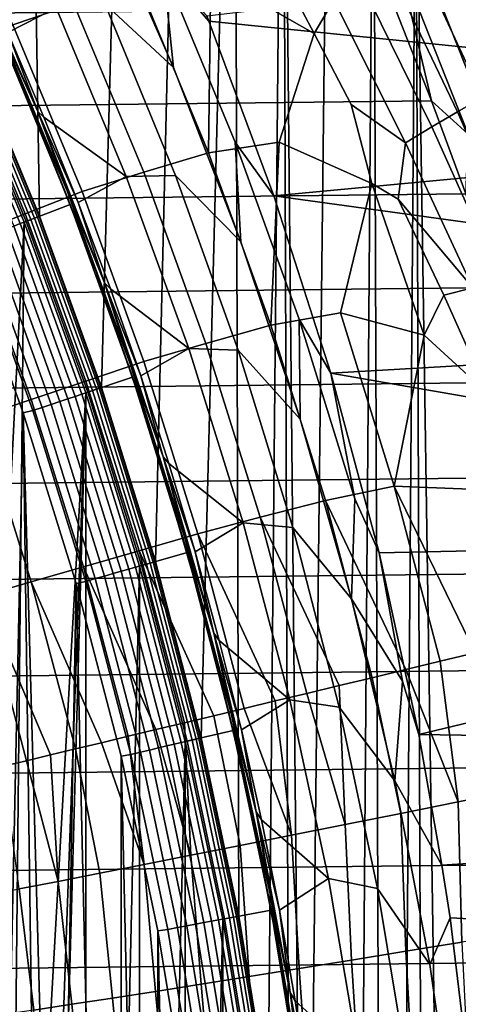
# Model space of a CAD drawing. Header units: metres. Extents: x -109 to 109, y -342 to 66.
# Tile 408 of 512: x 22.26 to 24.93, y 3.87 to 9.87. Entities that reach past the tile are written whole.
import ezdxf

# ---------------------------------------------------------------- set-up
doc = ezdxf.new("R2010")
doc.units = ezdxf.units.M
doc.layers.add('solid_K_24_62_16_000B91', color=7, linetype='CONTINUOUS')

msp = doc.modelspace()

# ---------------------------------------------------------------- linework, layer by layer
at = {"layer": 'solid_K_24_62_16_000B91'}
for points in [[(21.483873, 10.697811, 31), (21.955074, 9.694056, 31), (22.270998, 15.416925, 31), (21.556969, 16.40049, 31)], [(21.955074, 9.694056, 31), (22.379292, 8.669904, 31), (22.270998, 15.416925, 31)], [(22.379292, 8.669904, 31), (22.755859, 7.626982, 31), (22.940432, 14.40193, 31), (22.270998, 15.416925, 31)], [(22.755859, 7.626982, 31), (23.083792, 6.56799, 31), (23.258009, 13.883224, 31), (22.940432, 14.40193, 31)], [(23.083792, 6.56799, 31), (23.362509, 5.494824, 31), (23.564032, 13.357219, 31), (23.258009, 13.883224, 31)], [(23.362509, 5.494824, 31), (23.591349, 4.41001, 31), (23.564032, 13.357219, 31)], [(23.591349, 4.41001, 31), (23.769844, 3.315768, 31), (23.85815, 12.82449, 31), (23.564032, 13.357219, 31)], [(23.769844, 3.315768, 31), (23.897621, 2.214436, 31), (23.85815, 12.82449, 31)], [(23.974386, 1.10841, 31), (24, 0, 31), (24.14032, 12.285103, 31), (23.85815, 12.82449, 31)], [(23.897621, 2.214436, 31), (23.974386, 1.10841, 31), (23.85815, 12.82449, 31)], [(24, 0, 31), (24.226357, -12.195995, 31), (24.410202, 11.739717, 31), (24.14032, 12.285103, 31)], [(24.226357, -12.195995, 31), (24.495567, -11.645845, 31), (24.410202, 11.739717, 31)], [(24.495567, -11.645845, 31), (24.667767, 11.188388, 31), (24.410202, 11.739717, 31)], [(22.645374, 11.217759, 42.19429), (23.130556, 10.179811, 42.19429), (23.192926, 9.575194, 41.055355), (22.73493, 10.61693, 41.055355)], [(24.495567, -11.645845, 31), (24.752348, -11.08963, 31), (24.667767, 11.188388, 31)], [(24.996469, -10.527824, 31), (25.145042, 10.070031, 31), (24.667767, 11.188388, 31)], [(24.752348, -11.08963, 31), (24.996469, -10.527824, 31), (24.667767, 11.188388, 31)], [(23.192926, 9.575194, 41.055355), (22.776972, 9.963036, 39.925716), (22.30101, 10.987149, 39.925716), (22.73493, 10.61693, 41.055355)], [(21.74823, 10.829506, -22.877867), (22.118292, 10.965194, -22.569874), (22.588215, 9.96127, -22.569874), (22.215902, 9.834503, -22.877867)], [(24.30724, 10.490067, 84.926178), (-24.541252, 9.933911, 84.926178), (-24.762497, 9.372688, 84.926178), (24.541248, 9.933921, 84.926178)], [(24.954323, 10.470156, -21.025049), (25.364067, 9.548662, -21.03916), (25.220846, 9.473116, -21.179722), (24.806229, 10.385493, -21.17725)], [(22.315678, 9.370173, 37.480381), (22.138016, 9.774879, 37.401829), (21.86109, 10.386642, 37.480381)], [(22.315678, 9.370173, 37.480381), (21.86109, 10.386642, 37.480381), (22.11655, 9.85374, 37.558521)], [(24.806229, 10.385493, -21.17725), (25.220846, 9.473116, -21.179722), (25.072941, 9.391928, -21.312048), (24.653229, 10.294608, -21.320763)], [(25.242287, 9.263305, 84.868843), (24.804962, 10.370725, 84.868843), (24.680525, 10.318374, 84.900612), (25.115656, 9.216508, 84.900612)], [(25.365623, 9.308884, 84.824738), (24.926161, 10.421715, 84.824738), (24.804962, 10.370725, 84.868843), (25.242287, 9.263305, 84.868843)], [(22.36882, 9.306922, 37.635696), (21.915768, 10.328702, 37.635696), (22.185865, 9.787959, 37.711193)], [(22.11655, 9.85374, 37.558521), (21.915768, 10.328702, 37.635696), (22.36882, 9.306922, 37.635696)], [(25.115656, 9.216508, 84.900612), (24.680525, 10.318374, 84.900612), (24.553915, 10.265108, 84.919785), (24.986814, 9.168895, 84.919785)], [(22.185865, 9.787959, 37.711193), (21.953802, 10.297928, 37.711193), (22.479843, 9.938361, 38.807678)], [(24.653229, 10.294608, -21.320763), (25.072941, 9.391928, -21.312048), (24.92074, 9.305301, -21.435745), (24.495724, 10.197726, -21.455164)], [(24.553915, 10.265108, 84.919785), (24.541248, 9.933921, 84.926178), (24.762493, 9.372699, 84.926178)], [(24.986814, 9.168895, 84.919785), (24.553915, 10.265108, 84.919785), (24.762493, 9.372699, 84.926178)], [(24.495724, 10.197726, -21.455164), (24.92074, 9.305301, -21.435745), (24.764629, 9.213437, -21.550419), (24.334118, 10.095077, -21.580027)], [(23.40593, 9.055736, -22.28595), (22.980118, 10.087521, -22.28595), (23.421232, 10.141338, -22.027119)], [(23.130556, 10.179811, 42.19429), (23.568192, 9.120937, 42.19429), (23.60322, 8.513764, 41.055355), (23.192926, 9.575194, 41.055355)], [(23.804453, 8.794094, 43.09763), (23.568192, 9.120937, 42.19429), (23.130556, 10.179811, 42.19429), (23.408394, 9.856924, 43.333252)], [(23.395758, 9.888482, 43.340248), (23.408394, 9.856924, 43.333252), (23.130556, 10.179811, 42.19429)], [(25.766727, 10.166888, 43.40197), (25.984783, 9.595881, 43.275383), (23.408394, 9.856924, 43.333252), (23.395758, 9.888482, 43.340248)], [(23.40593, 9.055736, -22.28595), (23.421232, 10.141338, -22.027119), (24.049799, 9.781725, -21.794424), (23.837582, 9.11979, -22.027119)], [(23.421232, 10.141338, -22.027119), (23.978443, 9.915473, -21.801935), (24.049799, 9.781725, -21.794424)], [(22.588215, 9.96127, -22.569874), (22.980118, 10.087521, -22.28595), (23.40593, 9.055736, -22.28595), (23.012596, 8.937264, -22.569874)], [(24.334118, 10.095077, -21.580027), (24.764629, 9.213437, -21.550419), (24.605, 9.116535, -21.655676), (24.16881, 9.98688, -21.694923)], [(22.215902, 9.834503, -22.877867), (22.588215, 9.96127, -22.569874), (23.012596, 8.937264, -22.569874), (22.638079, 8.819361, -22.877867)], [(23.205933, 8.918363, 39.925716), (22.906618, 8.910733, 38.807678), (22.479843, 9.938361, 38.807678), (22.776972, 9.963036, 39.925716)], [(23.60322, 8.513764, 41.055355), (23.205933, 8.918363, 39.925716), (22.776972, 9.963036, 39.925716), (23.192926, 9.575194, 41.055355)], [(24.16881, 9.98688, -21.694923), (24.049799, 9.781725, -21.794424), (23.978443, 9.915473, -21.801935)], [(24.16881, 9.98688, -21.694923), (24.605, 9.116535, -21.655676), (24.274275, 9.350246, -21.770161), (24.049799, 9.781725, -21.794424)], [(24.541248, 9.933921, 84.926178), (-24.762497, 9.372688, 84.926178), (-24.970949, 8.806462, 84.926178), (24.762493, 9.372699, 84.926178)], [(22.406084, 9.272765, 37.711193), (22.185865, 9.787959, 37.711193), (22.479843, 9.938361, 38.807678), (22.906618, 8.910733, 38.807678)], [(22.290901, 8.684104, -23.208817), (21.875198, 9.683678, -23.208817), (22.215902, 9.834503, -22.877867), (22.638079, 8.819361, -22.877867)], [(22.546854, 8.824817, 37.558521), (22.11655, 9.85374, 37.558521), (22.36882, 9.306922, 37.635696)], [(22.315678, 9.370173, 37.480381), (22.11655, 9.85374, 37.558521), (22.546854, 8.824817, 37.558521)], [(25.984783, 9.595881, 43.275383), (26.190256, 9.019999, 43.147713), (23.804453, 8.794094, 43.09763), (23.408394, 9.856924, 43.333252)], [(22.137903, 9.775134, 34.900002), (22.565847, 8.742, 34.900002), (22.2861, 8.633621, 34.599998), (21.863462, 9.653958, 34.599998)], [(22.138016, 9.774879, 37.401829), (22.56583, 8.742042, 37.401829), (22.565847, 8.742, 34.900002), (22.137903, 9.775134, 34.900002)], [(22.315678, 9.370173, 37.480381), (22.56583, 8.742042, 37.401829), (22.138016, 9.774879, 37.401829)], [(22.36882, 9.306922, 37.635696), (22.185865, 9.787959, 37.711193), (22.406084, 9.272765, 37.711193)], [(23.837582, 9.11979, -22.027119), (24.049799, 9.781725, -21.794424), (24.274275, 9.350246, -21.770161), (24.401173, 8.869598, -21.794312)], [(21.962856, 8.556304, -23.561533), (21.553272, 9.541167, -23.561533), (21.875198, 9.683678, -23.208817), (22.290901, 8.684104, -23.208817)], [(21.835815, 5.215312, 34.599998), (21.863462, 9.653958, 34.599998), (22.2861, 8.633621, 34.599998), (22.056339, 4.185711, 34.599998)], [(22.297026, 8.637914, 33.783684), (21.874306, 9.658451, 33.783684), (21.840242, 9.643411, 33.831291), (22.262304, 8.624462, 33.831291)], [(22.326138, 8.649192, 33.731934), (21.902866, 9.671062, 33.731934), (21.874306, 9.658451, 33.783684), (22.297026, 8.637914, 33.783684)], [(22.349215, 8.658133, 33.676792), (21.925505, 9.681058, 33.676792), (21.902866, 9.671062, 33.731934), (22.326138, 8.649192, 33.731934)], [(22.365919, 8.664603, 33.619072), (21.941895, 9.688293, 33.619072), (21.925505, 9.681058, 33.676792), (22.349215, 8.658133, 33.676792)], [(22.376009, 8.668511, 33.559608), (21.95179, 9.692664, 33.559608), (21.941895, 9.688293, 33.619072), (22.365919, 8.664603, 33.619072)], [(21.95179, 9.692664, 33.559608), (22.376009, 8.668511, 33.559608), (22.379333, 8.669801, 33.5), (21.955053, 9.694105, 33.5)], [(21.955053, 9.694105, 33.5), (22.379333, 8.669801, 33.5), (22.379292, 8.669904, 31), (21.955074, 9.694056, 31)], [(22.262304, 8.624462, 33.831291), (21.840242, 9.643411, 33.831291), (21.801172, 9.62616, 33.874054), (22.222481, 8.609035, 33.874054)], [(24.762493, 9.372699, 84.926178), (-24.970949, 8.806462, 84.926178), (-25.16643, 8.235711, 84.926178), (24.970947, 8.806472, 84.926178)], [(22.723032, 8.333869, 37.480381), (22.56583, 8.742042, 37.401829), (22.315678, 9.370173, 37.480381)], [(22.723032, 8.333869, 37.480381), (22.315678, 9.370173, 37.480381), (22.546854, 8.824817, 37.558521)], [(24.605, 9.116535, -21.655676), (24.560743, 8.774505, -21.737635), (24.401173, 8.869598, -21.794312), (24.274275, 9.350246, -21.770161)], [(24.986814, 9.168895, 84.919785), (24.762493, 9.372699, 84.926178), (24.970947, 8.806472, 84.926178)], [(25.072941, 9.391928, -21.312048), (25.462692, 8.478295, -21.301804), (25.316553, 8.401564, -21.414913), (24.92074, 9.305301, -21.435745)], [(22.36882, 9.306922, 37.635696), (22.406084, 9.272765, 37.711193), (22.61434, 8.75262, 37.711193)], [(22.774267, 8.265333, 37.635696), (22.36882, 9.306922, 37.635696), (22.61434, 8.75262, 37.711193)], [(22.546854, 8.824817, 37.558521), (22.36882, 9.306922, 37.635696), (22.774267, 8.265333, 37.635696)], [(24.92074, 9.305301, -21.435745), (25.316553, 8.401564, -21.414913), (25.166719, 8.320109, -21.519527), (24.764629, 9.213437, -21.550419)], [(22.61434, 8.75262, 37.711193), (22.406084, 9.272765, 37.711193), (22.906618, 8.910733, 38.807678)], [(24.764629, 9.213437, -21.550419), (25.166719, 8.320109, -21.519527), (25.013571, 8.234108, -21.615286), (24.605, 9.116535, -21.655676)], [(23.785442, 8.006037, -22.28595), (23.40593, 9.055736, -22.28595), (23.837582, 9.11979, -22.027119)], [(23.568192, 9.120937, 42.19429), (23.957382, 8.043317, 42.19429), (23.964968, 7.434823, 41.055355), (23.60322, 8.513764, 41.055355)], [(24.149918, 7.714564, 42.858303), (23.957382, 8.043317, 42.19429), (23.568192, 9.120937, 42.19429), (23.804453, 8.794094, 43.09763)], [(23.785442, 8.006037, -22.28595), (23.837582, 9.11979, -22.027119), (24.401173, 8.869598, -21.794312), (24.209398, 8.081204, -22.027119)], [(24.605, 9.116535, -21.655676), (25.013571, 8.234108, -21.615286), (24.560743, 8.774505, -21.737635)], [(23.012596, 8.937264, -22.569874), (23.40593, 9.055736, -22.28595), (23.785442, 8.006037, -22.28595), (23.390585, 7.895241, -22.569874)], [(26.190256, 9.019999, 43.147713), (26.38307, 8.439401, 43.018997), (23.804453, 8.794094, 43.09763)], [(22.638079, 8.819361, -22.877867), (23.012596, 8.937264, -22.569874), (23.390585, 7.895241, -22.569874), (23.013897, 7.786159, -22.877867)], [(22.810524, 8.227802, 37.711193), (22.61434, 8.75262, 37.711193), (22.906618, 8.910733, 38.807678), (23.286448, 7.864843, 38.807678)], [(23.587009, 7.855287, 39.925716), (23.286448, 7.864843, 38.807678), (22.906618, 8.910733, 38.807678), (23.205933, 8.918363, 39.925716)], [(23.964968, 7.434823, 41.055355), (23.587009, 7.855287, 39.925716), (23.205933, 8.918363, 39.925716), (23.60322, 8.513764, 41.055355)], [(24.209398, 8.081204, -22.027119), (24.401173, 8.869598, -21.794312), (24.717657, 7.94509, -21.794312)], [(24.717657, 7.94509, -21.794312), (24.401173, 8.869598, -21.794312), (24.560743, 8.774505, -21.737635), (24.837624, 8.18829, -21.704372)], [(22.660957, 7.666747, -23.208817), (22.290901, 8.684104, -23.208817), (22.638079, 8.819361, -22.877867), (23.013897, 7.786159, -22.877867)], [(22.929319, 7.777169, 37.558521), (22.546854, 8.824817, 37.558521), (22.774267, 8.265333, 37.635696)], [(22.723032, 8.333869, 37.480381), (22.546854, 8.824817, 37.558521), (22.929319, 7.777169, 37.558521)], [(24.970947, 8.806472, 84.926178), (-25.16643, 8.235711, 84.926178), (-25.348896, 7.660576, 84.926178), (25.166428, 8.235722, 84.926178)], [(22.774267, 8.265333, 37.635696), (22.61434, 8.75262, 37.711193), (22.810524, 8.227802, 37.711193)], [(26.38307, 8.439401, 43.018997), (26.563051, 7.854558, 42.889339), (24.149918, 7.714564, 42.858303), (23.804453, 8.794094, 43.09763)], [(25.013571, 8.234108, -21.615286), (24.837624, 8.18829, -21.704372), (24.560743, 8.774505, -21.737635)], [(22.565847, 8.742, 34.900002), (22.94556, 7.690338, 34.900002), (22.661114, 7.594989, 34.599998), (22.2861, 8.633621, 34.599998)], [(22.56583, 8.742042, 37.401829), (22.94549, 7.690548, 37.401829), (22.94556, 7.690338, 34.900002), (22.565847, 8.742, 34.900002)], [(22.723032, 8.333869, 37.480381), (22.94549, 7.690548, 37.401829), (22.56583, 8.742042, 37.401829)], [(22.327465, 7.553919, -23.561533), (21.962856, 8.556304, -23.561533), (22.290901, 8.684104, -23.208817), (22.660957, 7.666747, -23.208817)], [(22.228233, 3.147742, 34.599998), (22.056339, 4.185711, 34.599998), (22.2861, 8.633621, 34.599998)], [(22.228233, 3.147742, 34.599998), (22.2861, 8.633621, 34.599998), (22.661114, 7.594989, 34.599998), (22.351341, 2.102394, 34.599998)], [(22.672163, 7.598943, 33.783684), (22.297026, 8.637914, 33.783684), (22.262304, 8.624462, 33.831291), (22.636858, 7.58711, 33.831291)], [(22.701765, 7.608865, 33.731934), (22.326138, 8.649192, 33.731934), (22.297026, 8.637914, 33.783684), (22.672163, 7.598943, 33.783684)], [(22.725231, 7.61673, 33.676792), (22.349215, 8.658133, 33.676792), (22.326138, 8.649192, 33.731934), (22.701765, 7.608865, 33.731934)], [(22.742216, 7.622423, 33.619072), (22.365919, 8.664603, 33.619072), (22.349215, 8.658133, 33.676792), (22.725231, 7.61673, 33.676792)], [(22.752474, 7.625861, 33.559608), (22.376009, 8.668511, 33.559608), (22.365919, 8.664603, 33.619072), (22.742216, 7.622423, 33.619072)], [(22.376009, 8.668511, 33.559608), (22.752474, 7.625861, 33.559608), (22.755856, 7.626994, 33.5), (22.379333, 8.669801, 33.5)], [(22.379333, 8.669801, 33.5), (22.755856, 7.626994, 33.5), (22.755859, 7.626982, 31), (22.379292, 8.669904, 31)], [(22.502243, 7.541992, 33.942642), (22.129917, 8.573175, 33.942642), (22.078533, 8.553269, 33.967464), (22.449993, 7.524479, 33.967464)], [(22.551271, 7.558424, 33.911354), (22.178135, 8.591855, 33.911354), (22.129917, 8.573175, 33.942642), (22.502243, 7.541992, 33.942642)], [(22.596363, 7.573537, 33.874054), (22.222481, 8.609035, 33.874054), (22.178135, 8.591855, 33.911354), (22.551271, 7.558424, 33.911354)], [(22.636858, 7.58711, 33.831291), (22.262304, 8.624462, 33.831291), (22.222481, 8.609035, 33.874054), (22.596363, 7.573537, 33.874054)], [(22.014626, 7.448082, -23.93474), (21.655125, 8.436422, -23.93474), (21.962856, 8.556304, -23.561533), (22.327465, 7.553919, -23.561533)], [(22.338919, 7.487251, 33.996353), (21.969296, 8.510951, 33.996353), (21.911041, 8.494483, 34), (22.28019, 7.472828, 34)], [(22.395287, 7.506143, 33.985455), (22.024729, 8.532426, 33.985455), (21.969296, 8.510951, 33.996353), (22.338919, 7.487251, 33.996353)], [(22.449993, 7.524479, 33.967464), (22.078533, 8.553269, 33.967464), (22.024729, 8.532426, 33.985455), (22.395287, 7.506143, 33.985455)], [(22.000881, 4.71287, 34), (22.19762, 3.676354, 34), (22.28019, 7.472828, 34), (21.911041, 8.494483, 34)], [(23.082293, 7.279927, 37.480381), (22.94549, 7.690548, 37.401829), (22.723032, 8.333869, 37.480381)], [(23.082293, 7.279927, 37.480381), (22.723032, 8.333869, 37.480381), (22.929319, 7.777169, 37.558521)], [(25.166428, 8.235722, 84.926178), (-25.348896, 7.660576, 84.926178), (-25.518194, 7.081512, 84.926178), (25.348892, 7.660587, 84.926178)], [(22.774267, 8.265333, 37.635696), (22.810524, 8.227802, 37.711193), (22.99453, 7.698593, 37.711193)], [(23.131241, 7.206154, 37.635696), (22.774267, 8.265333, 37.635696), (22.99453, 7.698593, 37.711193)], [(22.929319, 7.777169, 37.558521), (22.774267, 8.265333, 37.635696), (23.131241, 7.206154, 37.635696)], [(22.99453, 7.698593, 37.711193), (22.810524, 8.227802, 37.711193), (23.286448, 7.864843, 38.807678)], [(25.013571, 8.234108, -21.615286), (25.104662, 7.591757, -21.670399), (24.837624, 8.18829, -21.704372)], [(24.717657, 7.94509, -21.794312), (24.837624, 8.18829, -21.704372), (25.104662, 7.591757, -21.670399)], [(23.785442, 8.006037, -22.28595), (24.209398, 8.081204, -22.027119), (24.53599, 7.027522, -22.027119), (24.117905, 6.940502, -22.28595)], [(23.957382, 8.043317, 42.19429), (24.297331, 6.949163, 42.19429), (24.27742, 6.340589, 41.055355), (23.964968, 7.434823, 41.055355)], [(24.149918, 7.714564, 42.858303), (24.297331, 6.949163, 42.19429), (23.957382, 8.043317, 42.19429)], [(24.53599, 7.027522, -22.027119), (24.209398, 8.081204, -22.027119), (24.717657, 7.94509, -21.794312)], [(23.390585, 7.895241, -22.569874), (23.785442, 8.006037, -22.28595), (24.117905, 6.940502, -22.28595), (23.721416, 6.8373, -22.569874)], [(24.53599, 7.027522, -22.027119), (24.717657, 7.94509, -21.794312), (25.104662, 7.591757, -21.670399), (24.999126, 7.009328, -21.794312)], [(23.16626, 7.165273, 37.711193), (22.99453, 7.698593, 37.711193), (23.286448, 7.864843, 38.807678), (23.618547, 6.802833, 38.807678)], [(23.013897, 7.786159, -22.877867), (23.390585, 7.895241, -22.569874), (23.721416, 6.8373, -22.569874), (23.342588, 6.737011, -22.877867)], [(23.919413, 6.776001, 39.925716), (23.618547, 6.802833, 38.807678), (23.286448, 7.864843, 38.807678), (23.587009, 7.855287, 39.925716)], [(24.27742, 6.340589, 41.055355), (23.919413, 6.776001, 39.925716), (23.587009, 7.855287, 39.925716), (23.964968, 7.434823, 41.055355)], [(26.563051, 7.854558, 42.889339), (26.730156, 7.265582, 42.758766), (24.149918, 7.714564, 42.858303)], [(22.984606, 6.633689, -23.208817), (22.660957, 7.666747, -23.208817), (23.013897, 7.786159, -22.877867), (23.342588, 6.737011, -22.877867)], [(23.263134, 6.713021, 37.558521), (22.929319, 7.777169, 37.558521), (23.131241, 7.206154, 37.635696)], [(23.082293, 7.279927, 37.480381), (22.929319, 7.777169, 37.558521), (23.263134, 6.713021, 37.558521)], [(22.94556, 7.690338, 34.900002), (23.276123, 6.622846, 34.900002), (22.987585, 6.540724, 34.599998), (22.661114, 7.594989, 34.599998)], [(22.94549, 7.690548, 37.401829), (23.27618, 6.622643, 37.401829), (23.276123, 6.622846, 34.900002), (22.94556, 7.690338, 34.900002)], [(23.082293, 7.279927, 37.480381), (23.27618, 6.622643, 37.401829), (22.94549, 7.690548, 37.401829)], [(23.131241, 7.206154, 37.635696), (22.99453, 7.698593, 37.711193), (23.16626, 7.165273, 37.711193)], [(24.149918, 7.714564, 42.858303), (24.444052, 6.62063, 42.615784), (24.297331, 6.949163, 42.19429)], [(26.730156, 7.265582, 42.758766), (26.884214, 6.672999, 42.627396), (24.444052, 6.62063, 42.615784), (24.149918, 7.714564, 42.858303)], [(25.348892, 7.660587, 84.926178), (-25.518194, 7.081512, 84.926178), (-25.674267, 6.49876, 84.926178), (25.51819, 7.081523, 84.926178)], [(22.646351, 6.536065, -23.561533), (22.327465, 7.553919, -23.561533), (22.660957, 7.666747, -23.208817), (22.984606, 6.633689, -23.208817)], [(23.05275, 6.559072, 33.676792), (22.725231, 7.61673, 33.676792), (22.701765, 7.608865, 33.731934), (23.028946, 6.5523, 33.731934)], [(23.069981, 6.563975, 33.619072), (22.742216, 7.622423, 33.619072), (22.725231, 7.61673, 33.676792), (23.05275, 6.559072, 33.676792)], [(23.080385, 6.566936, 33.559608), (22.752474, 7.625861, 33.559608), (22.742216, 7.622423, 33.619072), (23.069981, 6.563975, 33.619072)], [(22.752474, 7.625861, 33.559608), (23.080385, 6.566936, 33.559608), (23.083815, 6.567912, 33.5), (22.755856, 7.626994, 33.5)], [(22.755856, 7.626994, 33.5), (23.083815, 6.567912, 33.5), (23.083792, 6.56799, 31), (22.755859, 7.626982, 31)], [(22.329044, 6.444489, -23.93474), (22.014626, 7.448082, -23.93474), (22.327465, 7.553919, -23.561533), (22.646351, 6.536065, -23.561533)], [(22.450001, 0, 34.599998), (22.661114, 7.594989, 34.599998), (22.661114, -7.594989, 34.599998), (22.2861, -8.633621, 34.599998)], [(22.425337, 1.052007, 34.599998), (22.351341, 2.102394, 34.599998), (22.661114, 7.594989, 34.599998)], [(22.425337, 1.052007, 34.599998), (22.661114, 7.594989, 34.599998), (22.450001, 0, 34.599998)], [(22.876284, 6.508864, 33.911354), (22.551271, 7.558424, 33.911354), (22.502243, 7.541992, 33.942642), (22.826548, 6.494713, 33.942642)], [(22.922024, 6.521878, 33.874054), (22.596363, 7.573537, 33.874054), (22.551271, 7.558424, 33.911354), (22.876284, 6.508864, 33.911354)], [(22.963102, 6.533566, 33.831291), (22.636858, 7.58711, 33.831291), (22.596363, 7.573537, 33.874054), (22.922024, 6.521878, 33.874054)], [(22.998917, 6.543756, 33.783684), (22.672163, 7.598943, 33.783684), (22.636858, 7.58711, 33.831291), (22.963102, 6.533566, 33.831291)], [(22.661114, -7.594989, 34.599998), (22.661114, 7.594989, 34.599998), (22.987585, 6.540724, 34.599998)], [(23.028946, 6.5523, 33.731934), (22.701765, 7.608865, 33.731934), (22.672163, 7.598943, 33.783684), (22.998917, 6.543756, 33.783684)], [(22.718048, 6.463842, 33.985455), (22.395287, 7.506143, 33.985455), (22.338919, 7.487251, 33.996353), (22.66087, 6.447574, 33.996353)], [(22.773546, 6.479632, 33.967464), (22.449993, 7.524479, 33.967464), (22.395287, 7.506143, 33.985455), (22.718048, 6.463842, 33.985455)], [(22.826548, 6.494713, 33.942642), (22.502243, 7.541992, 33.942642), (22.449993, 7.524479, 33.967464), (22.773546, 6.479632, 33.967464)], [(22.033827, 6.359294, -24.327097), (21.723566, 7.349617, -24.327097), (22.014626, 7.448082, -23.93474), (22.329044, 6.444489, -23.93474)], [(22.19762, 3.676354, 34), (22.345554, 2.631757, 34), (22.28019, 7.472828, 34)], [(22.66087, 6.447574, 33.996353), (22.338919, 7.487251, 33.996353), (22.28019, 7.472828, 34), (22.60173, 6.435195, 34)], [(22.444357, 1.581372, 34), (22.493813, 0.527507, 34), (22.60173, 6.435195, 34), (22.28019, 7.472828, 34)], [(22.345554, 2.631757, 34), (22.444357, 1.581372, 34), (22.28019, 7.472828, 34)], [(23.392698, 6.210577, 37.480381), (23.27618, 6.622643, 37.401829), (23.082293, 7.279927, 37.480381)], [(23.392698, 6.210577, 37.480381), (23.082293, 7.279927, 37.480381), (23.263134, 6.713021, 37.558521)], [(23.131241, 7.206154, 37.635696), (23.16626, 7.165273, 37.711193), (23.325623, 6.628128, 37.711193)], [(23.438984, 6.131637, 37.635696), (23.131241, 7.206154, 37.635696), (23.325623, 6.628128, 37.711193)], [(23.263134, 6.713021, 37.558521), (23.131241, 7.206154, 37.635696), (23.438984, 6.131637, 37.635696)], [(23.325623, 6.628128, 37.711193), (23.16626, 7.165273, 37.711193), (23.618547, 6.802833, 38.807678)], [(25.51819, 7.081523, 84.926178), (-25.674267, 6.49876, 84.926178), (-25.817019, 5.912654, 84.926178), (25.674263, 6.498771, 84.926178)], [(24.607815, 5.910521, -22.153336), (24.117905, 6.940502, -22.28595), (24.53599, 7.027522, -22.027119), (24.816744, 5.960711, -22.027119)], [(25.029261, 6.011763, -21.90741), (24.53599, 7.027522, -22.027119), (24.999126, 7.009328, -21.794312), (25.245184, 6.063636, -21.794312)], [(24.816744, 5.960711, -22.027119), (24.53599, 7.027522, -22.027119), (25.029261, 6.011763, -21.90741)], [(24.201471, 5.812908, -22.424837), (23.721416, 6.8373, -22.569874), (24.117905, 6.940502, -22.28595), (24.40266, 5.861238, -22.28595)], [(24.40266, 5.861238, -22.28595), (24.117905, 6.940502, -22.28595), (24.607815, 5.910521, -22.153336)], [(24.444052, 6.62063, 42.615784), (24.587336, 5.840725, 42.19429), (24.27742, 6.340589, 41.055355), (24.297331, 6.949163, 42.19429)], [(23.811705, 5.719282, -22.720928), (23.342588, 6.737011, -22.877867), (23.721416, 6.8373, -22.569874), (24.004425, 5.765575, -22.569874)], [(24.004425, 5.765575, -22.569874), (23.721416, 6.8373, -22.569874), (24.201471, 5.812908, -22.424837)], [(23.472532, 6.087444, 37.711193), (23.325623, 6.628128, 37.711193), (23.618547, 6.802833, 38.807678), (23.902243, 5.72688, 38.807678)], [(24.202459, 5.682734, 39.925716), (23.902243, 5.72688, 38.807678), (23.618547, 6.802833, 38.807678), (23.919413, 6.776001, 39.925716)], [(24.53994, 5.233313, 41.055355), (24.202459, 5.682734, 39.925716), (23.919413, 6.776001, 39.925716), (24.27742, 6.340589, 41.055355)], [(23.439917, 5.629977, -23.040545), (22.984606, 6.633689, -23.208817), (23.342588, 6.737011, -22.877867), (23.623478, 5.674068, -22.877867)], [(23.54759, 5.63463, 37.558521), (23.263134, 6.713021, 37.558521), (23.438984, 6.131637, 37.635696)], [(23.392698, 6.210577, 37.480381), (23.263134, 6.713021, 37.558521), (23.54759, 5.63463, 37.558521)], [(23.623478, 5.674068, -22.877867), (23.342588, 6.737011, -22.877867), (23.811705, 5.719282, -22.720928)], [(26.884214, 6.672999, 42.627396), (27.025198, 6.076882, 42.495239), (24.686226, 5.514618, 42.370586), (24.444052, 6.62063, 42.615784)], [(23.08745, 5.545318, -23.382532), (22.646351, 6.536065, -23.561533), (22.984606, 6.633689, -23.208817), (23.261189, 5.587048, -23.208817)], [(23.261189, 5.587048, -23.208817), (22.984606, 6.633689, -23.208817), (23.439917, 5.629977, -23.040545)], [(23.276123, 6.622846, 34.900002), (23.557188, 5.54066, 34.900002), (23.26516, 5.471946, 34.599998), (22.987585, 6.540724, 34.599998)], [(23.27618, 6.622643, 37.401829), (23.557201, 5.540602, 37.401829), (23.557188, 5.54066, 34.900002), (23.276123, 6.622846, 34.900002)], [(23.392698, 6.210577, 37.480381), (23.557201, 5.540602, 37.401829), (23.27618, 6.622643, 37.401829)], [(23.438984, 6.131637, 37.635696), (23.325623, 6.628128, 37.711193), (23.472532, 6.087444, 37.711193)], [(24.444052, 6.62063, 42.615784), (24.686226, 5.514618, 42.370586), (24.587336, 5.840725, 42.19429)], [(22.755575, 5.465608, -23.745657), (22.329044, 6.444489, -23.93474), (22.646351, 6.536065, -23.561533), (22.918863, 5.504826, -23.561533)], [(22.918863, 5.504826, -23.561533), (22.646351, 6.536065, -23.561533), (23.08745, 5.545318, -23.382532)], [(22.987585, -6.540724, 34.599998), (22.661114, -7.594989, 34.599998), (22.987585, 6.540724, 34.599998)], [(23.240343, 5.466079, 33.831291), (22.963102, 6.533566, 33.831291), (22.922024, 6.521878, 33.874054), (23.198769, 5.456301, 33.874054)], [(23.27659, 5.474604, 33.783684), (22.998917, 6.543756, 33.783684), (22.963102, 6.533566, 33.831291), (23.240343, 5.466079, 33.831291)], [(22.987585, -6.540724, 34.599998), (22.987585, 6.540724, 34.599998), (23.26516, 5.471946, 34.599998)], [(23.30698, 5.481752, 33.731934), (23.028946, 6.5523, 33.731934), (22.998917, 6.543756, 33.783684), (23.27659, 5.474604, 33.783684)], [(23.331072, 5.487418, 33.676792), (23.05275, 6.559072, 33.676792), (23.028946, 6.5523, 33.731934), (23.30698, 5.481752, 33.731934)], [(23.348511, 5.49152, 33.619072), (23.069981, 6.563975, 33.619072), (23.05275, 6.559072, 33.676792), (23.331072, 5.487418, 33.676792)], [(23.359041, 5.493997, 33.559608), (23.080385, 6.566936, 33.559608), (23.069981, 6.563975, 33.619072), (23.348511, 5.49152, 33.619072)], [(23.080385, 6.566936, 33.559608), (23.359041, 5.493997, 33.559608), (23.362513, 5.494813, 33.5), (23.083815, 6.567912, 33.5)], [(23.083815, 6.567912, 33.5), (23.362513, 5.494813, 33.5), (23.362509, 5.494824, 31), (23.083792, 6.56799, 31)], [(25.674263, 6.498771, 84.926178), (-25.817019, 5.912654, 84.926178), (-25.946384, 5.323495, 84.926178), (25.817017, 5.912664, 84.926178)], [(23.048496, 5.420957, 33.967464), (22.773546, 6.479632, 33.967464), (22.718048, 6.463842, 33.985455), (22.992331, 5.407747, 33.985455)], [(23.10214, 5.433574, 33.942642), (22.826548, 6.494713, 33.942642), (22.773546, 6.479632, 33.967464), (23.048496, 5.420957, 33.967464)], [(23.152475, 5.445413, 33.911354), (22.876284, 6.508864, 33.911354), (22.826548, 6.494713, 33.942642), (23.10214, 5.433574, 33.942642)], [(23.198769, 5.456301, 33.874054), (22.922024, 6.521878, 33.874054), (22.876284, 6.508864, 33.911354), (23.152475, 5.445413, 33.911354)], [(22.445488, 5.391136, -24.128613), (22.033827, 6.359294, -24.327097), (22.329044, 6.444489, -23.93474), (22.597736, 5.4277, -23.93474)], [(22.597736, 5.4277, -23.93474), (22.329044, 6.444489, -23.93474), (22.755575, 5.465608, -23.745657)], [(22.493813, 0.527507, 34), (22.601711, -6.435259, 34), (22.874962, -5.383871, 34), (22.60173, 6.435195, 34)], [(22.934462, 5.394136, 33.996353), (22.66087, 6.447574, 33.996353), (22.60173, 6.435195, 34), (22.874977, 5.383806, 34)], [(22.874962, -5.383871, 34), (22.874977, 5.383806, 34), (22.60173, 6.435195, 34)], [(22.992331, 5.407747, 33.985455), (22.718048, 6.463842, 33.985455), (22.66087, 6.447574, 33.996353), (22.934462, 5.394136, 33.996353)], [(22.158308, 5.322169, -24.530016), (21.761766, 6.280785, -24.737186), (22.033827, 6.359294, -24.327097), (22.298967, 5.355948, -24.327097)], [(22.298967, 5.355948, -24.327097), (22.033827, 6.359294, -24.327097), (22.445488, 5.391136, -24.128613)], [(24.587336, 5.840725, 42.19429), (24.53994, 5.233313, 41.055355), (24.27742, 6.340589, 41.055355)], [(23.653591, 5.128081, 37.480381), (23.557201, 5.540602, 37.401829), (23.392698, 6.210577, 37.480381)], [(23.653591, 5.128081, 37.480381), (23.392698, 6.210577, 37.480381), (23.54759, 5.63463, 37.558521)], [(23.438984, 6.131637, 37.635696), (23.472532, 6.087444, 37.711193), (23.606911, 5.54351, 37.711193)], [(23.696842, 5.04407, 37.635696), (23.438984, 6.131637, 37.635696), (23.606911, 5.54351, 37.711193)], [(23.54759, 5.63463, 37.558521), (23.438984, 6.131637, 37.635696), (23.696842, 5.04407, 37.635696)], [(23.606911, 5.54351, 37.711193), (23.472532, 6.087444, 37.711193), (23.902243, 5.72688, 38.807678)], [(27.113468, 5.855793, 42.448799), (27.152971, 5.477756, 42.362415), (24.686226, 5.514618, 42.370586), (27.025198, 6.076882, 42.495239)], [(25.285578, 5.177718, -21.875511), (24.925852, 5.105077, -22.076881), (24.816744, 5.960711, -22.027119), (25.029261, 6.011763, -21.90741)], [(24.925852, 5.105077, -22.076881), (24.607815, 5.910521, -22.153336), (24.816744, 5.960711, -22.027119)], [(25.817017, 5.912664, 84.926178), (-25.946384, 5.323495, 84.926178), (-26.062328, 4.731425, 84.926178), (25.946383, 5.323504, 84.926178)], [(24.925852, 5.105077, -22.076881), (24.576492, 5.034749, -22.296495), (24.40266, 5.861238, -22.28595), (24.607815, 5.910521, -22.153336)], [(24.238386, 4.966914, -22.533798), (24.004425, 5.765575, -22.569874), (24.201471, 5.812908, -22.424837)], [(24.238386, 4.966914, -22.533798), (24.201471, 5.812908, -22.424837), (24.40266, 5.861238, -22.28595), (24.576492, 5.034749, -22.296495)], [(24.686226, 5.514618, 42.370586), (24.826807, 4.720417, 42.194519), (24.53994, 5.233313, 41.055355), (24.587336, 5.840725, 42.19429)], [(24.238386, 4.966914, -22.533798), (23.912397, 4.901745, -22.788185), (23.811705, 5.719282, -22.720928), (24.004425, 5.765575, -22.569874)], [(23.728687, 4.996617, 37.711193), (23.606911, 5.54351, 37.711193), (23.902243, 5.72688, 38.807678), (24.136948, 4.63919, 38.807678)], [(23.912397, 4.901745, -22.788185), (23.623478, 5.674068, -22.877867), (23.811705, 5.719282, -22.720928)], [(24.435564, 4.57774, 39.925716), (24.136948, 4.63919, 38.807678), (23.902243, 5.72688, 38.807678), (24.202459, 5.682734, 39.925716)], [(23.912397, 4.901745, -22.788185), (23.59935, 4.839406, -23.059008), (23.439917, 5.629977, -23.040545), (23.623478, 5.674068, -22.877867)], [(23.782084, 4.544283, 37.558521), (23.54759, 5.63463, 37.558521), (23.696842, 5.04407, 37.635696)], [(23.653591, 5.128081, 37.480381), (23.54759, 5.63463, 37.558521), (23.782084, 4.544283, 37.558521)], [(24.751986, 4.115273, 41.055355), (24.435564, 4.57774, 39.925716), (24.202459, 5.682734, 39.925716), (24.53994, 5.233313, 41.055355)], [(23.300045, 4.780057, -23.345577), (23.08745, 5.545318, -23.382532), (23.261189, 5.587048, -23.208817)], [(23.300045, 4.780057, -23.345577), (23.261189, 5.587048, -23.208817), (23.439917, 5.629977, -23.040545), (23.59935, 4.839406, -23.059008)], [(23.300045, 4.780057, -23.345577), (23.01524, 4.723849, -23.647167), (22.918863, 5.504826, -23.561533), (23.08745, 5.545318, -23.382532)], [(23.557188, 5.54066, 34.900002), (23.788008, 4.446428, 34.900002), (23.493116, 4.391275, 34.599998), (23.26516, 5.471946, 34.599998)], [(23.557201, 5.540602, 37.401829), (23.787949, 4.446737, 37.401829), (23.788008, 4.446428, 34.900002), (23.557188, 5.54066, 34.900002)], [(23.653591, 5.128081, 37.480381), (23.787949, 4.446737, 37.401829), (23.557201, 5.540602, 37.401829)], [(23.696842, 5.04407, 37.635696), (23.606911, 5.54351, 37.711193), (23.728687, 4.996617, 37.711193)], [(27.152971, 5.477756, 42.362415), (27.267523, 4.875669, 42.228935), (24.826807, 4.720417, 42.194519), (24.686226, 5.514618, 42.370586)], [(23.01524, 4.723849, -23.647167), (22.745661, 4.670924, -23.963007), (22.597736, 5.4277, -23.93474), (22.755575, 5.465608, -23.745657)], [(23.01524, 4.723849, -23.647167), (22.755575, 5.465608, -23.745657), (22.918863, 5.504826, -23.561533)], [(23.26516, -5.471946, 34.599998), (22.987585, -6.540724, 34.599998), (23.26516, 5.471946, 34.599998)], [(23.426006, 4.379079, 33.874054), (23.198769, 5.456301, 33.874054), (23.152475, 5.445413, 33.911354), (23.379259, 4.370341, 33.911354)], [(23.467987, 4.386927, 33.831291), (23.240343, 5.466079, 33.831291), (23.198769, 5.456301, 33.874054), (23.426006, 4.379079, 33.874054)], [(23.504589, 4.393769, 33.783684), (23.27659, 5.474604, 33.783684), (23.240343, 5.466079, 33.831291), (23.467987, 4.386927, 33.831291)], [(23.26516, -5.471946, 34.599998), (23.26516, 5.471946, 34.599998), (23.493116, 4.391275, 34.599998)], [(23.535278, 4.399506, 33.731934), (23.30698, 5.481752, 33.731934), (23.27659, 5.474604, 33.783684), (23.504589, 4.393769, 33.783684)], [(23.559605, 4.404053, 33.676792), (23.331072, 5.487418, 33.676792), (23.30698, 5.481752, 33.731934), (23.535278, 4.399506, 33.731934)], [(23.577215, 4.407345, 33.619072), (23.348511, 5.49152, 33.619072), (23.331072, 5.487418, 33.676792), (23.559605, 4.404053, 33.676792)], [(23.587849, 4.409333, 33.559608), (23.359041, 5.493997, 33.559608), (23.348511, 5.49152, 33.619072), (23.577215, 4.407345, 33.619072)], [(23.359041, 5.493997, 33.559608), (23.587849, 4.409333, 33.559608), (23.591354, 4.409988, 33.5), (23.362513, 5.494813, 33.5)], [(23.362513, 5.494813, 33.5), (23.591354, 4.409988, 33.5), (23.591349, 4.41001, 31), (23.362509, 5.494824, 31)], [(22.491993, 4.621418, -24.292295), (22.445488, 5.391136, -24.128613), (22.597736, 5.4277, -23.93474), (22.745661, 4.670924, -23.963007)], [(23.159109, 4.329188, 33.996353), (22.934462, 5.394136, 33.996353), (22.874977, 5.383806, 34), (23.099342, 4.32091, 34)], [(23.217546, 4.340112, 33.985455), (22.992331, 5.407747, 33.985455), (22.934462, 5.394136, 33.996353), (23.159109, 4.329188, 33.996353)], [(23.274261, 4.350714, 33.967464), (23.048496, 5.420957, 33.967464), (22.992331, 5.407747, 33.985455), (23.217546, 4.340112, 33.985455)], [(23.32843, 4.360839, 33.942642), (23.10214, 5.433574, 33.942642), (23.048496, 5.420957, 33.967464), (23.274261, 4.350714, 33.967464)], [(23.379259, 4.370341, 33.911354), (23.152475, 5.445413, 33.911354), (23.10214, 5.433574, 33.942642), (23.32843, 4.360839, 33.942642)], [(22.491993, 4.621418, -24.292295), (22.254883, 4.575455, -24.634195), (22.158308, 5.322169, -24.530016), (22.298967, 5.355948, -24.327097)], [(22.491993, 4.621418, -24.292295), (22.298967, 5.355948, -24.327097), (22.445488, 5.391136, -24.128613)], [(22.874962, -5.383871, 34), (23.099331, -4.320976, 34), (22.874977, 5.383806, 34)], [(23.099331, -4.320976, 34), (23.099342, 4.32091, 34), (22.874977, 5.383806, 34)], [(25.946383, 5.323504, 84.926178), (-26.062328, 4.731425, 84.926178), (-26.164757, 4.136897, 84.926178), (26.062326, 4.731433, 84.926178)], [(24.826807, 4.720417, 42.194519), (24.875929, 4.398881, 42.123234), (24.751986, 4.115273, 41.055355), (24.53994, 5.233313, 41.055355)], [(24.94775, 4.25203, -22.170036), (24.925852, 5.105077, -22.076881), (25.285578, 5.177718, -21.875511), (25.299166, 4.310046, -21.9655)], [(23.86442, 4.034731, 37.480381), (23.787949, 4.446737, 37.401829), (23.653591, 5.128081, 37.480381)], [(23.86442, 4.034731, 37.480381), (23.653591, 5.128081, 37.480381), (23.782084, 4.544283, 37.558521)], [(24.606689, 4.196092, -22.391939), (24.576492, 5.034749, -22.296495), (24.925852, 5.105077, -22.076881), (24.94775, 4.25203, -22.170036)], [(23.696842, 5.04407, 37.635696), (23.728687, 4.996617, 37.711193), (23.837793, 4.447056, 37.711193)], [(23.904264, 3.945767, 37.635696), (23.696842, 5.04407, 37.635696), (23.837793, 4.447056, 37.711193)], [(23.782084, 4.544283, 37.558521), (23.696842, 5.04407, 37.635696), (23.904264, 3.945767, 37.635696)], [(24.276815, 4.142368, -22.630663), (24.238386, 4.966914, -22.533798), (24.576492, 5.034749, -22.296495), (24.606689, 4.196092, -22.391939)], [(23.837793, 4.447056, 37.711193), (23.728687, 4.996617, 37.711193), (24.136948, 4.63919, 38.807678)], [(23.958937, 4.090991, -22.885628), (23.912397, 4.901745, -22.788185), (24.238386, 4.966914, -22.533798), (24.276815, 4.142368, -22.630663)], [(23.653831, 4.042085, -23.156204), (23.59935, 4.839406, -23.059008), (23.912397, 4.901745, -22.788185), (23.958937, 4.090991, -22.885628)], [(27.267523, 4.875669, 42.228935), (27.368719, 4.2712, 42.094929), (24.875929, 4.398881, 42.123234), (24.826807, 4.720417, 42.194519)], [(23.362247, 3.995771, -23.441732), (23.300045, 4.780057, -23.345577), (23.59935, 4.839406, -23.059008), (23.653831, 4.042085, -23.156204)], [(23.0849, 3.952163, -23.741514), (23.01524, 4.723849, -23.647167), (23.300045, 4.780057, -23.345577), (23.362247, 3.995771, -23.441732)], [(26.062326, 4.731433, 84.926178), (-26.164757, 4.136897, 84.926178), (-26.253656, 3.539984, 84.926178), (26.164757, 4.136904, 84.926178)], [(22.822466, 3.911366, -24.054813), (22.745661, 4.670924, -23.963007), (23.01524, 4.723849, -23.647167), (23.0849, 3.952163, -23.741514)], [(22.344872, 3.838602, -24.718868), (22.254883, 4.575455, -24.634195), (22.491993, 4.621418, -24.292295), (22.575588, 3.873482, -24.380865)], [(22.575588, 3.873482, -24.380865), (22.491993, 4.621418, -24.292295), (22.745661, 4.670924, -23.963007), (22.822466, 3.911366, -24.054813)], [(23.934175, 3.895122, 37.711193), (23.837793, 4.447056, 37.711193), (24.136948, 4.63919, 38.807678), (24.322184, 3.541992, 38.807678)], [(24.618246, 3.4633, 39.925716), (24.322184, 3.541992, 38.807678), (24.136948, 4.63919, 38.807678), (24.435564, 4.57774, 39.925716)], [(22.13088, 3.806812, -25.067995), (22.034933, 4.533153, -24.987835), (22.254883, 4.575455, -24.634195), (22.344872, 3.838602, -24.718868)], [(24.913118, 2.98877, 41.055355), (24.618246, 3.4633, 39.925716), (24.435564, 4.57774, 39.925716), (24.751986, 4.115273, 41.055355)], [(23.96612, 3.444294, 37.558521), (23.782084, 4.544283, 37.558521), (23.904264, 3.945767, 37.635696)], [(23.86442, 4.034731, 37.480381), (23.782084, 4.544283, 37.558521), (23.96612, 3.444294, 37.558521)], [(23.788008, 4.446428, 34.900002), (23.967903, 3.343588, 34.900002), (23.670788, 3.302108, 34.599998), (23.493116, 4.391275, 34.599998)], [(23.787949, 4.446737, 37.401829), (23.967932, 3.343383, 37.401829), (23.967903, 3.343588, 34.900002), (23.788008, 4.446428, 34.900002)], [(23.86442, 4.034731, 37.480381), (23.967932, 3.343383, 37.401829), (23.787949, 4.446737, 37.401829)], [(23.904264, 3.945767, 37.635696), (23.837793, 4.447056, 37.711193), (23.934175, 3.895122, 37.711193)], [(23.493116, -4.391275, 34.599998), (23.26516, -5.471946, 34.599998), (23.493116, 4.391275, 34.599998)], [(23.603251, 3.292513, 33.874054), (23.426006, 4.379079, 33.874054), (23.379259, 4.370341, 33.911354), (23.55615, 3.285943, 33.911354)], [(23.64555, 3.298413, 33.831291), (23.467987, 4.386927, 33.831291), (23.426006, 4.379079, 33.874054), (23.603251, 3.292513, 33.874054)], [(23.682428, 3.303558, 33.783684), (23.504589, 4.393769, 33.783684), (23.467987, 4.386927, 33.831291), (23.64555, 3.298413, 33.831291)], [(23.493116, -4.391275, 34.599998), (23.493116, 4.391275, 34.599998), (23.670788, 3.302108, 34.599998)], [(23.71335, 3.307871, 33.731934), (23.535278, 4.399506, 33.731934), (23.504589, 4.393769, 33.783684), (23.682428, 3.303558, 33.783684)], [(23.737862, 3.31129, 33.676792), (23.559605, 4.404053, 33.676792), (23.535278, 4.399506, 33.731934), (23.71335, 3.307871, 33.731934)], [(23.755604, 3.313765, 33.619072), (23.577215, 4.407345, 33.619072), (23.559605, 4.404053, 33.676792), (23.737862, 3.31129, 33.676792)], [(23.766319, 3.31526, 33.559608), (23.587849, 4.409333, 33.559608), (23.577215, 4.407345, 33.619072), (23.755604, 3.313765, 33.619072)], [(23.587849, 4.409333, 33.559608), (23.766319, 3.31526, 33.559608), (23.76985, 3.315752, 33.5), (23.591354, 4.409988, 33.5)], [(23.591354, 4.409988, 33.5), (23.76985, 3.315752, 33.5), (23.769844, 3.315768, 31), (23.591349, 4.41001, 31)], [(24.875929, 4.398881, 42.123234), (25.012754, 3.275793, 41.874252), (24.913118, 2.98877, 41.055355), (24.751986, 4.115273, 41.055355)], [(27.368719, 4.2712, 42.094929), (27.456551, 3.664421, 41.960407), (25.012754, 3.275793, 41.874252), (24.875929, 4.398881, 42.123234)], [(23.099331, -4.320976, 34), (23.27434, -3.248849, 34), (23.099342, 4.32091, 34)], [(23.334335, 3.255001, 33.996353), (23.159109, 4.329188, 33.996353), (23.099342, 4.32091, 34), (23.274349, 3.248782, 34)], [(23.27434, -3.248849, 34), (23.274349, 3.248782, 34), (23.099342, 4.32091, 34)], [(23.393213, 3.263214, 33.985455), (23.217546, 4.340112, 33.985455), (23.159109, 4.329188, 33.996353), (23.334335, 3.255001, 33.996353)], [(23.450359, 3.271185, 33.967464), (23.274261, 4.350714, 33.967464), (23.217546, 4.340112, 33.985455), (23.393213, 3.263214, 33.985455)], [(23.504938, 3.278799, 33.942642), (23.32843, 4.360839, 33.942642), (23.274261, 4.350714, 33.967464), (23.450359, 3.271185, 33.967464)], [(23.55615, 3.285943, 33.911354), (23.379259, 4.370341, 33.911354), (23.32843, 4.360839, 33.942642), (23.504938, 3.278799, 33.942642)], [(24.326265, 3.349108, -22.701115), (24.276815, 4.142368, -22.630663), (24.606689, 4.196092, -22.391939), (24.651115, 3.390896, -22.461641)], [(24.651115, 3.390896, -22.461641), (24.606689, 4.196092, -22.391939), (24.94775, 4.25203, -22.170036), (24.987127, 3.434555, -22.238457)], [(26.164757, 4.136904, 84.926178), (-26.253656, 3.539984, 84.926178), (-26.328917, 2.941396, 84.926178), (26.253654, 3.539989, 84.926178)], [(24.013351, 3.309291, -22.956305), (23.958937, 4.090991, -22.885628), (24.276815, 4.142368, -22.630663), (24.326265, 3.349108, -22.701115)], [(23.713123, 3.271539, -23.226599), (23.653831, 4.042085, -23.156204), (23.958937, 4.090991, -22.885628), (24.013351, 3.309291, -22.956305)], [(23.426298, 3.235943, -23.511354), (23.362247, 3.995771, -23.441732), (23.653831, 4.042085, -23.156204), (23.713123, 3.271539, -23.226599)], [(24.024736, 2.932842, 37.480381), (23.967932, 3.343383, 37.401829), (23.86442, 4.034731, 37.480381)], [(24.024736, 2.932842, 37.480381), (23.86442, 4.034731, 37.480381), (23.96612, 3.444294, 37.558521)], [(23.153561, 3.202588, -23.809891), (23.0849, 3.952163, -23.741514), (23.362247, 3.995771, -23.441732), (23.426298, 3.235943, -23.511354)], [(22.652922, 3.142915, -24.445417), (22.575588, 3.873482, -24.380865), (22.822466, 3.911366, -24.054813), (22.895563, 3.171554, -24.121492)], [(22.895563, 3.171554, -24.121492), (22.822466, 3.911366, -24.054813), (23.0849, 3.952163, -23.741514), (23.153561, 3.202588, -23.809891)], [(23.904264, 3.945767, 37.635696), (23.934175, 3.895122, 37.711193), (24.01778, 3.341107, 37.711193)], [(24.060812, 2.839067, 37.635696), (23.904264, 3.945767, 37.635696), (24.01778, 3.341107, 37.711193)], [(23.96612, 3.444294, 37.558521), (23.904264, 3.945767, 37.635696), (24.060812, 2.839067, 37.635696)], [(22.426218, 3.116739, -24.78089), (22.344872, 3.838602, -24.718868), (22.575588, 3.873482, -24.380865), (22.652922, 3.142915, -24.445417)], [(24.01778, 3.341107, 37.711193), (23.934175, 3.895122, 37.711193), (24.322184, 3.541992, 38.807678)]]:
    msp.add_3dface(points, dxfattribs=at)

doc.saveas('drawing.dxf')
